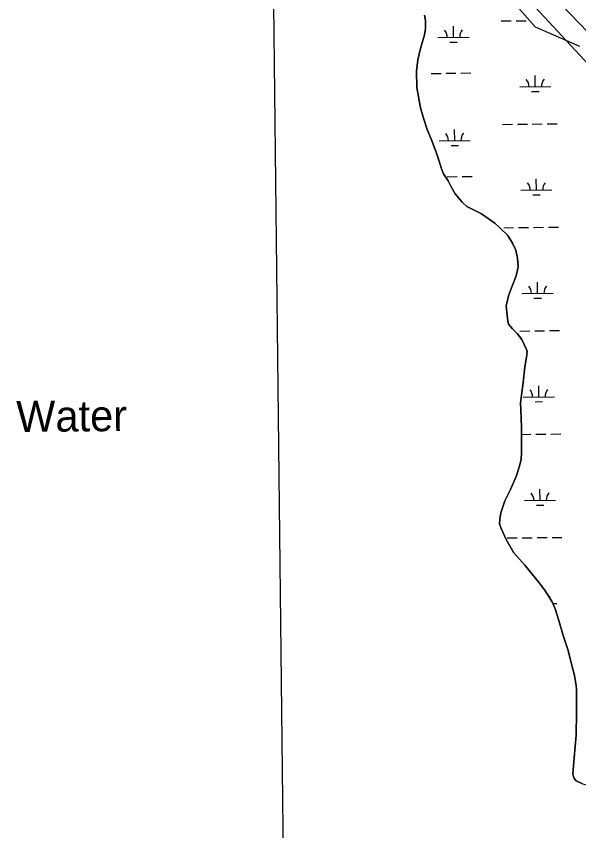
# Model space of a CAD drawing. Extents: x 3684037 to 3722149, y 433263 to 459021.
# Drawn here: x 3692533 to 3694344, y 452936 to 455556 of the extents above; entities that cross this region are included whole.
import ezdxf

# ---------------------------------------------------------------- set-up
doc = ezdxf.new("R2010")
doc.units = 0
for name, color, linetype in [('V-GRID-MAJR', 7, 'Continuous'), ('V-LEVE-TOET', 7, 'Continuous'), ('V-RIVR-IDEN', 7, 'Continuous'), ('V-TOPO-SHOR', 7, 'Continuous'), ('V-WETL-SWMP', 7, 'Continuous')]:
    doc.layers.add(name, color=color, linetype=linetype)

msp = doc.modelspace()

# ---------------------------------------------------------------- linework, layer by layer
at = {"layer": 'V-GRID-MAJR'}
msp.add_spline([(3693553.617, 438739.047), (3693484.88, 444797.567), (3693416.122, 450858.018), (3693347.364, 456918.47500000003), (3693347.342, 456920.398)], degree=3, dxfattribs=at)
at = {"layer": 'V-LEVE-TOET'}
for points in [[(3696627.92, 453001), (3696461.0640000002, 453218.413), (3696075.306, 453606.89), (3695412.881, 454284.477), (3694747.275, 455001.26900000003), (3694132.932, 455662.724), (3693840.222, 455975.527), (3693606.825, 456218.903), (3693390.163, 456442.332), (3693137.741, 456708.988), (3692943.3664170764, 456915.6967128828)], [(3693028.659498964, 456916.689210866), (3693038.673, 456906.878), (3693324.59, 456624.64900000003), (3693426.3000000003, 456503.825), (3693538.5100000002, 456377.836), (3693732.5810000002, 456194.442), (3693929.1210000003, 455975.927), (3694180.568, 455706.183), (3694539.222, 455332.472), (3694636.697, 455231.86), (3694998.126, 454845.277), (3695305.242, 454518.476), (3695635.875, 454168.085), (3695971.002, 453817.011), (3696153.986, 453621.884), (3696470.1380000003, 453290.724), (3696591.454, 453172.841), (3696683.687, 453049.681), (3696799.123, 452898.817)]]:
    msp.add_lwpolyline(points, dxfattribs=at)
at = {"layer": 'V-TOPO-SHOR'}
for points in [[(3693847.588, 455559.12200000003), (3693850.847, 455540.716), (3693851.191, 455516.784), (3693847.4960000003, 455496.283), (3693834.676, 455451.71400000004), (3693826.217, 455415.686), (3693822.257, 455379.226), (3693823.018, 455326.375), (3693834.93, 455261.216), (3693844.8850000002, 455227.94800000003), (3693856.884, 455191.215), (3693869.832, 455157.99), (3693884.858, 455118.81), (3693893.715, 455092.506), (3693902.593, 455064.708), (3693908.807, 455048.838), (3693923.59, 455026.61100000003), (3693932.826, 455008.791), (3693946.148, 454984.048), (3693969.465, 454957.954), (3693984.6240000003, 454944.208), (3694031.845, 454920.45300000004), (3694074.679, 454889.653), (3694090.842, 454875.424), (3694115.6410000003, 454850.348), (3694130.95, 454826.132), (3694141.753, 454803.348), (3694147.61, 454777.501), (3694149.011, 454749.592), (3694142.441, 454721.072), (3694130.904, 454690.985), (3694117.947, 454655.88800000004), (3694110.943, 454622.87200000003), (3694115.628, 454574.566), (3694118.75, 454565.635), (3694131.443, 454549.859), (3694146.625, 454534.62), (3694161.358, 454515.88300000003), (3694176.284, 454483.68200000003)], [(3694176.284, 454483.68200000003), (3694177.865, 454477.72000000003), (3694177.5330000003, 454466.246), (3694171.115, 454427.254), (3694165.85, 454377.30700000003), (3694158.186, 454320.846), (3694157.346, 454309.86), (3694157.629, 454290.417), (3694160.457, 454232.608), (3694160.148, 454150.319), (3694158.9250000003, 454131.35000000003), (3694153.764, 454108.835), (3694143.276, 454075.27), (3694124.429, 454033.606), (3694107.004, 453996.95), (3694093.6040000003, 453957.858), (3694090.409, 453937.36600000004), (3694089.6210000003, 453922.891), (3694094.323, 453907.998), (3694110.789, 453872.827), (3694135.355, 453829.297), (3694170.341, 453789.406), (3694217.551, 453731.74100000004), (3694235.86, 453707.068), (3694259.312, 453671.501), (3694268.106, 453649.685), (3694280.626, 453611.466), (3694293.782, 453563.78), (3694309.937, 453515.642), (3694319.992, 453475.392), (3694331.045, 453435.157), (3694336.497, 453402.819), (3694337.116, 453389.292)], [(3694337.116, 453389.292), (3694337.4250000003, 453315.962), (3694336.2290000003, 453243.356), (3694329.804, 453169.929), (3694325.301, 453118.979), (3694328.487, 453105.554), (3694336.11, 453095.93700000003), (3694356.451, 453086.50200000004), (3694395.484, 453078.085), (3694439.735, 453071.238), (3694471.8510000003, 453075.445), (3694502.4080000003, 453084.11600000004), (3694519.4960000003, 453092.59500000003), (3694535.774, 453105.55), (3694562.318, 453132.873), (3694582.9, 453158.614), (3694600.6070000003, 453176.079), (3694630.1780000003, 453201.2), (3694647.545, 453207.696)]]:
    msp.add_lwpolyline(points, dxfattribs=at)
at = {"layer": 'V-WETL-SWMP'}
for p, q in [((3694095.105114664, 455540.55169576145), (3694127.1029483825, 455540.92403564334)), ((3694143.1018652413, 455541.1102055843), (3694175.0996989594, 455541.48254546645)), ((3693941.113994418, 455488.01435835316), (3693940.6951122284, 455524.0119202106)), ((3693891.1173792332, 455487.4325772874), (3693991.110609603, 455488.59613941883)), ((3693929.2943559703, 455472.44477598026), (3693953.292731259, 455472.7240308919)), ((3693869.054086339, 455371.7360284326), (3693901.0519200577, 455372.10836831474)), ((3693917.050836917, 455372.29453825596), (3693949.0486706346, 455372.66687813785)), ((3693965.047587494, 455372.853048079), (3693997.0454212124, 455373.2253879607)), ((3694204.415660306, 455329.2052909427), (3694203.9967781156, 455365.2028528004)), ((3694154.4190451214, 455328.62350987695), (3694254.4122754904, 455329.7870720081)), ((3694192.596021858, 455313.6357085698), (3694216.5943971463, 455313.9149634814)), ((3694098.9759933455, 455207.8992265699), (3694130.973827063, 455208.2715664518)), ((3694146.9727439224, 455208.45773639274), (3694178.9705776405, 455208.83007627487)), ((3694194.9694944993, 455209.01624621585), (3694226.967328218, 455209.388586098)), ((3694242.9662450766, 455209.5747560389), (3694274.964078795, 455209.94709592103)), ((3693944.9848730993, 455155.3618891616), (3693944.5659909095, 455191.35945101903)), ((3693894.988257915, 455154.7801080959), (3693994.981488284, 455155.9436702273)), ((3693933.1652346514, 455139.7923067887), (3693957.1636099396, 455140.0715617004)), ((3693920.921715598, 455039.6420690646), (3693952.919549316, 455040.0144089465)), ((3693968.918466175, 455040.2005788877), (3694000.9162998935, 455040.5729187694)), ((3694208.2865389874, 454996.5528217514), (3694207.867656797, 455032.5503836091)), ((3694158.2899238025, 454995.97104068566), (3694258.2831541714, 454997.13460281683)), ((3694196.466900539, 454980.9832393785), (3694220.4652758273, 454981.26249429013)), ((3694102.8468720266, 454875.24675737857), (3694134.844705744, 454875.61909726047)), ((3694150.8436226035, 454875.80526720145), (3694182.841456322, 454876.1776070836)), ((3694198.8403731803, 454876.3637770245), (3694230.838206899, 454876.7361169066)), ((3694246.8371237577, 454876.9222868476), (3694278.8349574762, 454877.29462672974)), ((3694212.157417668, 454663.9003525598), (3694211.738535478, 454699.8979144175)), ((3694162.1608024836, 454663.31857149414), (3694262.154032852, 454664.48213362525)), ((3694200.3377792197, 454648.3307701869), (3694224.336154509, 454648.61002509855)), ((3694154.7145012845, 454543.15279800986), (3694186.7123350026, 454543.525137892)), ((3694202.711251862, 454543.711307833), (3694234.70908558, 454544.0836477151)), ((3694250.708002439, 454544.269817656), (3694282.705836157, 454544.6421575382)), ((3694138.3152671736, 454542.9619698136), (3694138.7155844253, 454542.96662806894)), ((3694216.0282963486, 454331.2478833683), (3694215.609414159, 454367.24544522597)), ((3694166.031681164, 454330.66610230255), (3694266.0249115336, 454331.8296644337)), ((3694204.208657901, 454315.6783009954), (3694228.2070331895, 454315.957555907)), ((3694160.373799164, 454210.5211395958), (3694190.583213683, 454210.87266870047)), ((3694206.582130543, 454211.0588386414), (3694238.579964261, 454211.4311785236)), ((3694254.57888112, 454211.6173484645), (3694286.576714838, 454211.9896883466)), ((3694219.8991750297, 453998.59541417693), (3694219.48029284, 454034.5929760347)), ((3694169.9025598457, 453998.01363311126), (3694269.8957902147, 453999.17719524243)), ((3694208.079536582, 453983.025831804), (3694232.0779118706, 453983.3050867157)), ((3694114.4595080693, 453877.28934980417), (3694146.4573417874, 453877.66168968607)), ((3694162.4562586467, 453877.84785962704), (3694194.4540923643, 453878.2201995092)), ((3694210.453009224, 453878.4063694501), (3694242.450842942, 453878.7787093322)), ((3694258.449759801, 453878.9648792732), (3694290.4475935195, 453879.33721915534)), ((3694261.3768073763, 453666.38055255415), (3694273.7666688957, 453666.52472605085))]:
    msp.add_line(p, q, dxfattribs=at)
for points in [[(3694153.376, 455578.517), (3694203.862, 455521.89), (3694346.384, 455459.835)], [(3694160.457, 454232.608), (3694157.628, 454290.416), (3694157.347, 454309.86100000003), (3694158.186, 454320.84500000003), (3694165.85, 454377.308), (3694171.114, 454427.254), (3694177.5330000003, 454466.245), (3694177.866, 454477.72000000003), (3694176.284, 454483.68200000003), (3694161.358, 454515.882), (3694146.625, 454534.62), (3694131.444, 454549.86), (3694118.7490000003, 454565.636), (3694115.628, 454574.567), (3694110.9420000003, 454622.873), (3694117.946, 454655.889), (3694130.9050000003, 454690.984), (3694142.44, 454721.07300000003), (3694149.0100000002, 454749.593), (3694147.61, 454777.5), (3694141.752, 454803.348), (3694130.95, 454826.132), (3694115.64, 454850.348), (3694090.842, 454875.424), (3694074.679, 454889.653), (3694031.845, 454920.45300000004), (3693984.625, 454944.208), (3693969.465, 454957.95300000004), (3693946.149, 454984.048), (3693932.826, 455008.791), (3693923.59, 455026.61100000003), (3693908.807, 455048.83900000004), (3693902.594, 455064.707), (3693893.715, 455092.506), (3693884.858, 455118.81), (3693869.8310000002, 455157.99), (3693856.884, 455191.216), (3693844.884, 455227.947), (3693834.929, 455261.216), (3693823.018, 455326.374), (3693822.256, 455379.22500000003), (3693826.218, 455415.68700000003), (3693834.6750000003, 455451.715), (3693847.497, 455496.284), (3693851.191, 455516.784), (3693850.846, 455540.716), (3693847.588, 455559.121)], [(3694356.45, 453086.501), (3694336.109, 453095.936), (3694328.487, 453105.554), (3694325.3000000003, 453118.978), (3694329.804, 453169.929), (3694336.228, 453243.357), (3694337.4250000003, 453315.962), (3694337.116, 453389.293), (3694336.498, 453402.82), (3694331.045, 453435.157), (3694319.992, 453475.392), (3694309.936, 453515.642), (3694293.781, 453563.781), (3694280.626, 453611.466), (3694268.106, 453649.685), (3694259.313, 453671.501), (3694235.86, 453707.069), (3694217.551, 453731.74), (3694170.34, 453789.407), (3694135.3540000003, 453829.297), (3694110.789, 453872.82800000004), (3694094.323, 453907.998), (3694089.62, 453922.891), (3694090.409, 453937.365), (3694093.6040000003, 453957.858), (3694107.004, 453996.95), (3694124.4280000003, 454033.606), (3694143.2770000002, 454075.27), (3694153.764, 454108.83400000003), (3694158.9250000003, 454131.35000000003), (3694160.147, 454150.318), (3694160.457, 454232.608)]]:
    msp.add_lwpolyline(points, dxfattribs=at)
for centre, radius, start, end in [((3693885.869273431, 455487.8463434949), 35.24628790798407, 359.89486699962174, 41.43852533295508), ((3693996.34766615, 455489.13191526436), 35.246287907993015, 139.89486394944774, 181.43852228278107), ((3694149.170939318, 455329.0372760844), 35.24628790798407, 359.89486699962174, 41.43852533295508), ((3694259.6493320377, 455330.3228478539), 35.246287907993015, 139.89486394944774, 181.43852228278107), ((3693889.740152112, 455155.19387430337), 35.24628790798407, 359.89486699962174, 41.43852533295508), ((3694000.2185448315, 455156.47944607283), 35.246287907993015, 139.89486394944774, 181.43852228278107), ((3694153.041817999, 454996.3848068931), 35.24628790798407, 359.89486699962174, 41.43852533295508), ((3694263.5202107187, 454997.6703786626), 35.246287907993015, 139.89486394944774, 181.43852228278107), ((3694156.91269668, 454663.73233770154), 35.24628790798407, 359.89486699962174, 41.43852533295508), ((3694267.3910893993, 454665.01790947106), 35.246287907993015, 139.89486394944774, 181.43852228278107), ((3694160.783575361, 454331.07986851), 35.24628790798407, 359.89486699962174, 41.43852533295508), ((3694271.2619680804, 454332.3654402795), 35.246287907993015, 139.89486394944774, 181.43852228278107), ((3694164.6544540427, 453998.4273993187), 35.24628790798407, 359.89486699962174, 41.43852533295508), ((3694275.132846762, 453999.7129710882), 35.246287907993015, 139.89486394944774, 181.43852228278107), ((3694279.003725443, 453667.0605018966), 35.246287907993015, 139.89486394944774, 146.7937058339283)]:
    msp.add_arc(centre, radius, start, end, dxfattribs=at)

# ---------------------------------------------------------------- texts
at = {"layer": 'V-RIVR-IDEN'}
msp.add_text('Water', height=99.99980199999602, rotation=0.5305027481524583, dxfattribs=at).set_placement((3692533.833893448, 454218.102537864))

doc.saveas('drawing.dxf')
